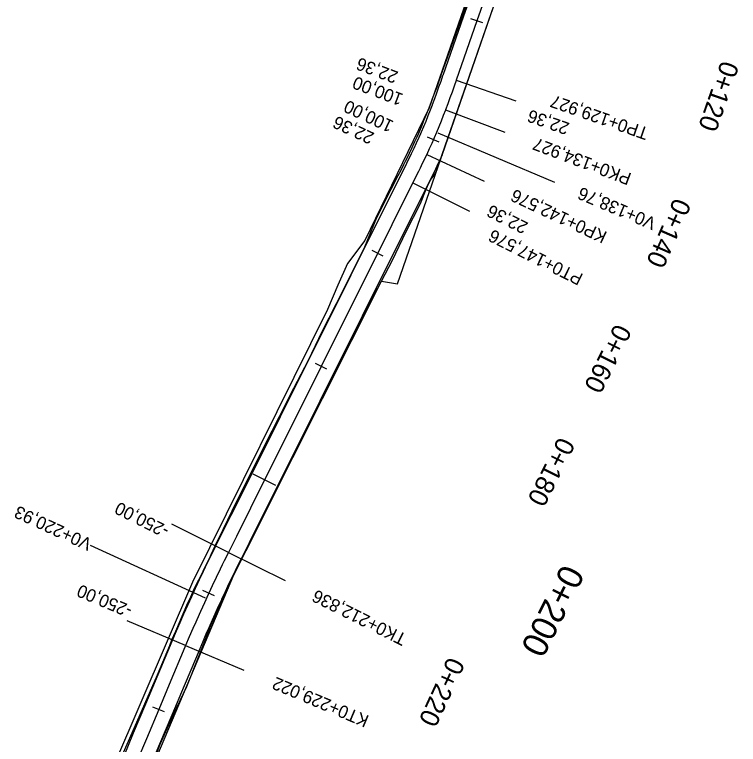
# Model space of a CAD drawing. Extents: x -636600 to -628587, y -1090963 to -1085869.
# Drawn here: x -635220.4 to -635106, y -1089226.6 to -1089111.3 of the extents above; entities that cross this region are included whole.
import ezdxf

# ---------------------------------------------------------------- set-up
doc = ezdxf.new("R2010")
doc.units = 0
for name, color, linetype in [('01_PARCELY_NÁVRH_PC', 7, 'Continuous'), ('HEKTOMETRY100', 7, 'Continuous'), ('HEKTOMETRY20', 7, 'Continuous'), ('HL_BODY', 7, 'Continuous'), ('POLOMERY', 7, 'Continuous'), ('situace_osa', 7, 'Continuous'), ('situace_těleso', 7, 'Continuous'), ('situace_vozovka', 7, 'Continuous'), ('VRCHOLY', 7, 'Continuous')]:
    doc.layers.add(name, color=color, linetype=linetype)

msp = doc.modelspace()

# ---------------------------------------------------------------- linework, layer by layer
at = {"layer": '01_PARCELY_NÁVRH_PC'}
for points in [[(-635147.82, -1089105.72), (-635154.85, -1089126.01), (-635165.04, -1089146.97), (-635167.76, -1089150.62), (-635169.27, -1089154.06), (-635170.92, -1089157.91), (-635192.24, -1089201), (-635204.59, -1089229.71)], [(-635202.35, -1089239.14), (-635185.71, -1089199.8), (-635162.38, -1089153.39), (-635159.85, -1089153.85), (-635143.34, -1089106.05)]]:
    msp.add_lwpolyline(points, dxfattribs=at)
at = {"layer": 'HEKTOMETRY100'}
msp.add_lwpolyline([(-635179.06, -1089185.68), (-635182.64, -1089183.9)], dxfattribs=at)
at = {"layer": 'HEKTOMETRY20'}
for points in [[(-635146.36, -1089112.6), (-635148.25, -1089111.94)], [(-635153.27, -1089131.44), (-635155.1, -1089130.64)], [(-635162.1, -1089149.45), (-635163.89, -1089148.55)], [(-635171.03, -1089167.34), (-635172.82, -1089166.45)], [(-635188.78, -1089203.15), (-635190.6, -1089202.31)], [(-635196.67, -1089221.49), (-635198.51, -1089220.72)]]:
    msp.add_lwpolyline(points, dxfattribs=at)
at = {"layer": 'HL_BODY'}
for points in [[(-635150.58, -1089121.64), (-635141.14, -1089124.94)], [(-635152.27, -1089126.35), (-635142.92, -1089129.88)], [(-635155.25, -1089133.39), (-635146.19, -1089137.63)], [(-635157.44, -1089137.88), (-635148.5, -1089142.35)], [(-635186.58, -1089196.28), (-635177.63, -1089200.74)], [(-635193.34, -1089210.98), (-635184.12, -1089214.86)]]:
    msp.add_lwpolyline(points, dxfattribs=at)
at = {"layer": 'POLOMERY'}
for points in [[(-635150.58, -1089121.64), (-635141.14, -1089124.94)], [(-635152.27, -1089126.35), (-635142.92, -1089129.88)], [(-635155.25, -1089133.39), (-635146.19, -1089137.63)], [(-635157.44, -1089137.88), (-635148.5, -1089142.35)], [(-635186.58, -1089196.28), (-635195.53, -1089191.81)], [(-635193.34, -1089210.98), (-635202.55, -1089207.11)]]:
    msp.add_lwpolyline(points, dxfattribs=at)
at = {"layer": 'situace_osa'}
msp.add_lwpolyline([(-635146.16, -1089109), (-635147.31, -1089112.27), (-635148.96, -1089116.99), (-635150.58, -1089121.64), (-635150.61, -1089121.71), (-635150.91, -1089122.58), (-635151.25, -1089123.53), (-635151.58, -1089124.47), (-635151.92, -1089125.41), (-635152.27, -1089126.35), (-635152.3, -1089126.41), (-635152.62, -1089127.24), (-635152.97, -1089128.13), (-635153.33, -1089129.01), (-635153.69, -1089129.9), (-635154.07, -1089130.78), (-635154.19, -1089131.04), (-635154.45, -1089131.65), (-635154.85, -1089132.52), (-635155.25, -1089133.39), (-635155.68, -1089134.3), (-635156.11, -1089135.2), (-635156.3, -1089135.58), (-635156.55, -1089136.09), (-635157, -1089136.99), (-635157.44, -1089137.88), (-635158.53, -1089140.05), (-635160.76, -1089144.53), (-635162.99, -1089149), (-635165.22, -1089153.47), (-635167.46, -1089157.95), (-635169.69, -1089162.42), (-635171.92, -1089166.9), (-635174.15, -1089171.37), (-635176.39, -1089175.84), (-635178.62, -1089180.32), (-635180.85, -1089184.79), (-635183.08, -1089189.27), (-635185.32, -1089193.74), (-635186.58, -1089196.28), (-635187.24, -1089197.6), (-635187.54, -1089198.22), (-635187.88, -1089198.92), (-635188.52, -1089200.24), (-635189.15, -1089201.57), (-635189.69, -1089202.73), (-635189.77, -1089202.91), (-635190.38, -1089204.24), (-635190.99, -1089205.59), (-635191.59, -1089206.93), (-635191.75, -1089207.29), (-635192.18, -1089208.28), (-635192.76, -1089209.63), (-635193.34, -1089210.98), (-635193.72, -1089211.89), (-635195.65, -1089216.49), (-635197.59, -1089221.1), (-635199.53, -1089225.71), (-635201.05, -1089229.32)], dxfattribs=at)
at = {"layer": 'situace_těleso'}
for points in [[(-635153.63, -1089135.84), (-635143.34, -1089106.05), (-635139.88, -1089098.53)], [(-635203.35, -1089228.35), (-635201.78, -1089224.77), (-635199.78, -1089220.18), (-635197.78, -1089215.6), (-635195.84, -1089210.99), (-635195.49, -1089210.08), (-635194.91, -1089208.71), (-635194.33, -1089207.34), (-635193.89, -1089206.35), (-635193.73, -1089205.98), (-635193.13, -1089204.62), (-635192.52, -1089203.27), (-635191.91, -1089201.92), (-635191.83, -1089201.74), (-635191.25, -1089200.59), (-635190.57, -1089199.26), (-635189.91, -1089197.93), (-635189.58, -1089197.22), (-635189.29, -1089196.59), (-635188.65, -1089195.24), (-635187.43, -1089192.68), (-635185.22, -1089188.2), (-635183, -1089183.72), (-635180.76, -1089179.25), (-635178.51, -1089174.78), (-635176.25, -1089170.32), (-635173.94, -1089165.89), (-635171.78, -1089161.38), (-635169.52, -1089156.92), (-635167.25, -1089152.46), (-635165.03, -1089147.99), (-635163.13, -1089143.35), (-635160.84, -1089138.9), (-635159.74, -1089136.74), (-635159.28, -1089135.85), (-635158.84, -1089134.97), (-635158.58, -1089134.46), (-635158.4, -1089134.08), (-635157.96, -1089133.2), (-635157.54, -1089132.32), (-635157.15, -1089131.47), (-635156.77, -1089130.62), (-635156.51, -1089130.03), (-635156.4, -1089129.77), (-635156.04, -1089128.91), (-635155.68, -1089128.05), (-635155.34, -1089127.18), (-635155.03, -1089126.39), (-635154.85, -1089126.01), (-635154.51, -1089125.03), (-635154.32, -1089124.53), (-635153.96, -1089123.61), (-635153.62, -1089122.69), (-635153.28, -1089121.76), (-635152.96, -1089120.89), (-635152.94, -1089120.82), (-635151.27, -1089116.18), (-635149.58, -1089111.48), (-635148.41, -1089108.22)], [(-635153.63, -1089135.84), (-635153.88, -1089136.28), (-635154.13, -1089136.64), (-635154.47, -1089137.12), (-635154.96, -1089138), (-635155.36, -1089138.93), (-635156.29, -1089141.17), (-635158.52, -1089145.64), (-635160.69, -1089150.15), (-635163, -1089154.58), (-635165.36, -1089158.99), (-635167.63, -1089163.45), (-635169.89, -1089167.91), (-635172.11, -1089172.39), (-635174.31, -1089176.88), (-635176.52, -1089181.37), (-635178.73, -1089185.85), (-635180.96, -1089190.32), (-635183.2, -1089194.8), (-635184.49, -1089197.32), (-635185.16, -1089198.61), (-635185.47, -1089199.23), (-635185.82, -1089199.91), (-635186.48, -1089201.22), (-635187.09, -1089202.54), (-635187.6, -1089203.7), (-635187.68, -1089203.87), (-635188.26, -1089205.21), (-635188.83, -1089206.55), (-635189.39, -1089207.9), (-635189.54, -1089208.26), (-635189.94, -1089209.25), (-635190.48, -1089210.6), (-635191.01, -1089211.96), (-635191.37, -1089212.87), (-635193.21, -1089217.52), (-635195.36, -1089222.04), (-635197.41, -1089226.61), (-635198.77, -1089230.28)]]:
    msp.add_lwpolyline(points, dxfattribs=at)
at = {"layer": 'situace_vozovka'}
for points in [[(-635152.82, -1089133.5), (-635143.34, -1089106.05), (-635140.89, -1089100.72)], [(-635148.29, -1089108.26), (-635149.43, -1089111.53), (-635151.08, -1089116.25), (-635152.71, -1089120.9), (-635152.73, -1089120.97), (-635153.04, -1089121.84), (-635153.37, -1089122.78), (-635153.7, -1089123.71), (-635154.04, -1089124.63), (-635154.38, -1089125.55), (-635154.4, -1089125.62), (-635154.71, -1089126.42), (-635155.06, -1089127.29), (-635155.41, -1089128.16), (-635155.77, -1089129.02), (-635156.13, -1089129.88), (-635156.25, -1089130.14), (-635156.51, -1089130.74), (-635156.89, -1089131.59), (-635157.29, -1089132.44), (-635157.71, -1089133.32), (-635158.13, -1089134.21), (-635158.32, -1089134.58), (-635158.57, -1089135.1), (-635159.01, -1089135.99), (-635159.46, -1089136.88), (-635160.54, -1089139.05), (-635162.77, -1089143.52), (-635165, -1089148), (-635167.24, -1089152.47), (-635169.47, -1089156.94), (-635171.7, -1089161.42), (-635173.93, -1089165.89), (-635176.17, -1089170.37), (-635178.4, -1089174.84), (-635180.63, -1089179.31), (-635182.86, -1089183.79), (-635185.1, -1089188.26), (-635187.33, -1089192.73), (-635188.6, -1089195.27), (-635189.25, -1089196.6), (-635189.56, -1089197.23), (-635189.91, -1089197.94), (-635190.55, -1089199.27), (-635191.18, -1089200.62), (-635191.73, -1089201.79), (-635191.81, -1089201.96), (-635192.43, -1089203.31), (-635193.04, -1089204.66), (-635193.65, -1089206.02), (-635193.81, -1089206.38), (-635194.24, -1089207.38), (-635194.83, -1089208.74), (-635195.41, -1089210.11), (-635195.79, -1089211.01), (-635197.73, -1089215.62), (-635199.67, -1089220.23), (-635201.6, -1089224.84), (-635203.12, -1089228.45)], [(-635152.82, -1089133.5), (-635153.21, -1089134.35), (-635153.65, -1089135.27), (-635154.09, -1089136.18), (-635154.28, -1089136.57), (-635154.54, -1089137.09), (-635154.98, -1089137.99), (-635155.43, -1089138.89), (-635156.51, -1089141.06), (-635158.75, -1089145.53), (-635160.98, -1089150), (-635163.21, -1089154.48), (-635165.44, -1089158.95), (-635167.68, -1089163.43), (-635169.91, -1089167.9), (-635172.14, -1089172.37), (-635174.37, -1089176.85), (-635176.61, -1089181.32), (-635178.84, -1089185.8), (-635181.07, -1089190.27), (-635183.3, -1089194.74), (-635184.57, -1089197.28), (-635185.22, -1089198.59), (-635185.52, -1089199.2), (-635185.86, -1089199.9), (-635186.49, -1089201.21), (-635187.11, -1089202.53), (-635187.65, -1089203.68), (-635187.73, -1089203.85), (-635188.34, -1089205.18), (-635188.94, -1089206.51), (-635189.53, -1089207.84), (-635189.69, -1089208.19), (-635190.12, -1089209.17), (-635190.69, -1089210.51), (-635191.26, -1089211.86), (-635191.64, -1089212.76), (-635193.58, -1089217.37), (-635195.52, -1089221.98), (-635197.46, -1089226.58), (-635198.97, -1089230.19)]]:
    msp.add_lwpolyline(points, dxfattribs=at)
at = {"layer": 'VRCHOLY'}
for points in [[(-635153.5, -1089129.98), (-635135.08, -1089137.76)], [(-635190.2, -1089203.52), (-635208.37, -1089195.17)]]:
    msp.add_lwpolyline(points, dxfattribs=at)

# ---------------------------------------------------------------- texts
at = {"layer": 'HEKTOMETRY100'}
msp.add_text('0+200', height=4, rotation=243.4804, dxfattribs=at).set_placement((-635133.76, -1089197.92))
at = {"layer": 'HEKTOMETRY20'}
for s, rotation, p in [('0+120', 250.728, (-635108.67, -1089118.41)), ('0+140', 246.3889, (-635116.12, -1089140.09)), ('0+160', 243.4804, (-635125.44, -1089159.97)), ('0+180', 243.4804, (-635134.37, -1089177.86)), ('0+220', 245.1223, (-635151.84, -1089212.62))]:
    msp.add_text(s, height=3, rotation=rotation, dxfattribs=at).set_placement(p)
at = {"layer": 'HL_BODY'}
for s, rotation, p in [('TP0+129,927', 160.728, (-635120.02, -1089129.26)), ('PK0+134,927', 159.2956, (-635122.75, -1089136.43)), ('KP0+142,576', 154.9128, (-635126.59, -1089145.71)), ('PT0+147,576', 153.4804, (-635130.37, -1089152.37)), ('TK0+212,836', 153.4804, (-635158.24, -1089209.3)), ('KT0+229,022', 157.1901, (-635164.21, -1089222.15))]:
    msp.add_text(s, height=2, rotation=rotation, dxfattribs=at).set_placement(p)
at = {"layer": 'POLOMERY'}
for s, rotation, p in [('22,36', 159.2956, (-635159.61, -1089120.38)), ('100,00', 159.2956, (-635158.81, -1089123.89)), ('100,00', 154.9128, (-635160.31, -1089128.2)), ('22,36', 160.728, (-635132.55, -1089128.47)), ('22,36', 154.9128, (-635163.38, -1089130.07)), ('22,36', 153.4804, (-635139.08, -1089144.25)), ('-250,00', 153.4804, (-635195.75, -1089192.26)), ('-250,00', 157.1901, (-635201.59, -1089204.8))]:
    msp.add_text(s, height=2, rotation=rotation, dxfattribs=at).set_placement(p)
at = {"layer": 'VRCHOLY'}
for s, rotation, p in [('V0+138,76', 157.1042, (-635118.83, -1089143.54)), ('V0+220,93', 155.3353, (-635207.96, -1089194.27))]:
    msp.add_text(s, height=2, rotation=rotation, dxfattribs=at).set_placement(p)

doc.saveas('drawing.dxf')
